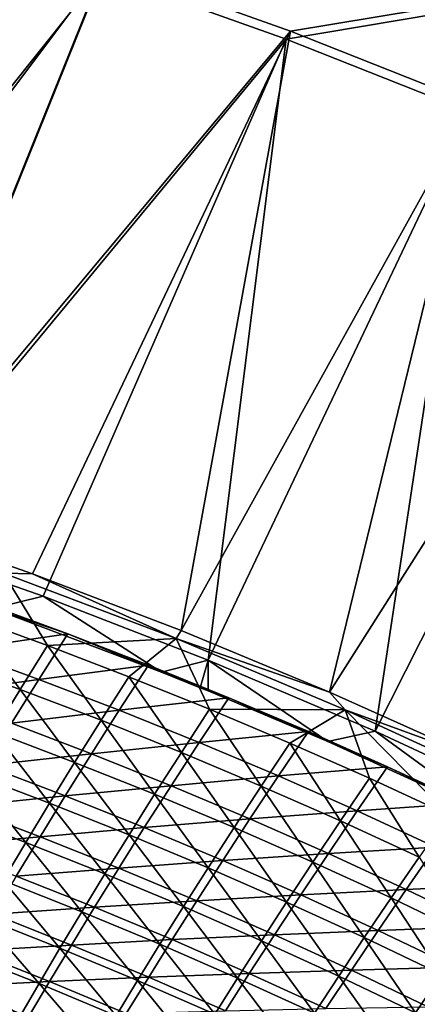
# Model space of a CAD drawing. Header units: metres. Extents: x 0 to 1400, y -1400 to 0.
# Tile 327 of 338: x 1044 to 1078, y -127 to -43. Entities that reach past the tile are written whole.
import ezdxf

# ---------------------------------------------------------------- set-up
doc = ezdxf.new("R2010")
doc.units = ezdxf.units.M

msp = doc.modelspace()

# ---------------------------------------------------------------- linework, layer by layer
at = {"layer": 'None'}
for points in [[(1050.731689, -39.369057), (1066.443115, -44.986507), (1290.58252, -7.263255)], [(1066.810547, -44.297794, -3), (1051.082397, -38.670731, -3), (1290.58313, -7.263255, -3)], [(1066.443115, -44.986507), (1081.960449, -51.119736), (1290.58252, -7.263255)], [(1290.58313, -7.263255, -3), (1082.34436, -50.44104, -3), (1066.810547, -44.297794, -3)], [(1016.294983, -82.521736, -29.543657), (1050.731689, -39.369057), (1034.845947, -34.264824)], [(1051.082397, -38.670731, -3), (1018.797852, -81.716797, -32.128792), (1035.179688, -33.557289, -3)], [(1032.03418, -85.930183, -32.128681), (1018.797852, -81.716797, -32.128792), (1051.082397, -38.670731, -3)], [(1066.810547, -44.297794, -3), (1032.03418, -85.930183, -32.128681), (1051.082397, -38.670731, -3)], [(1016.294983, -82.521736, -29.543657), (1031.429321, -87.300323, -29.543531), (1050.731689, -39.369057)], [(1031.429321, -87.300323, -29.543531), (1066.443115, -44.986507), (1050.731689, -39.369057)], [(1066.810547, -44.297794, -3), (1044.879517, -90.419525, -32.128574), (1032.03418, -85.930183, -32.128681)], [(1057.504639, -95.235329, -32.128471), (1044.879517, -90.419525, -32.128574), (1066.810547, -44.297794, -3)], [(1082.34436, -50.44104, -3), (1057.504639, -95.235329, -32.128471), (1066.810547, -44.297794, -3)], [(1031.429321, -87.300323, -29.543531), (1045.772827, -92.335815, -29.543411), (1066.443115, -44.986507)], [(1045.772827, -92.335815, -29.543411), (1059.823242, -97.77343, -29.543297), (1066.443115, -44.986507)], [(1066.443115, -44.986507), (1059.823242, -97.77343, -29.543297), (1081.960449, -51.119736)], [(1070.129883, -100.473259, -32.128368), (1057.504639, -95.235329, -32.128471), (1082.34436, -50.44104, -3)], [(1097.66333, -57.101841, -3), (1070.129883, -100.473259, -32.128368), (1082.34436, -50.44104, -3)], [(1059.823242, -97.77343, -29.543297), (1073.999512, -103.798592, -29.543182), (1081.960449, -51.119736)], [(1081.960449, -51.119736), (1073.999512, -103.798592, -29.543182), (1097.263306, -57.770134)], [(1082.204712, -105.901855, -32.128273), (1070.129883, -100.473259, -32.128368), (1097.66333, -57.101841, -3)], [(1073.999512, -103.798592, -29.543182), (1088.201904, -110.417061, -29.54307), (1097.263306, -57.770134)], [(1032.03418, -85.930183, -32.128681), (1044.879517, -90.419525, -32.128574), (1042.417969, -90.369698, -32.845234)], [(1031.429321, -87.300323, -29.543531), (1041.512817, -93.369484, -30.943327), (1045.772827, -92.335815, -29.543411)], [(1039.214844, -93.997185, -60.63678), (1042.417969, -90.369698, -32.845234), (1046.165894, -96.532417, -60.635857)], [(1042.417969, -90.369698, -32.845234), (1044.879517, -90.419525, -32.128574), (1057.088623, -95.938202, -32.845184)], [(1042.417969, -90.369698, -32.845234), (1057.088623, -95.938202, -32.845184), (1046.165894, -96.532417, -60.635857)], [(1044.879517, -90.419525, -32.128574), (1057.504639, -95.235329, -32.128471), (1057.088623, -95.938202, -32.845184)], [(1041.512817, -93.369484, -30.943327), (1055.846191, -98.791664, -30.941879), (1045.772827, -92.335815, -29.543411)], [(1045.772827, -92.335815, -29.543411), (1055.846191, -98.791664, -30.941879), (1059.823242, -97.77343, -29.543297)], [(1047.88562, -95.538666, -32.352261), (1040.984253, -92.998901, -32.352066), (1038.559204, -96.88726, -60.16246)], [(1047.88562, -95.538666, -32.352261), (1041.512817, -93.369484, -30.943327), (1040.984253, -92.998901, -32.352066)], [(1055.846191, -98.791664, -30.941879), (1041.512817, -93.369484, -30.943327), (1047.88562, -95.538666, -32.352261)], [(1039.214844, -93.997185, -60.63678), (1043.832642, -100.25959, -88.461197), (1036.913818, -97.750221, -88.463364)], [(1039.214844, -93.997185, -60.63678), (1046.165894, -96.532417, -60.635857), (1043.832642, -100.25959, -88.461197)], [(1057.088623, -95.938202, -32.845184), (1057.504639, -95.235329, -32.128471), (1070.129883, -100.473259, -32.128368)], [(1047.88562, -95.538666, -32.352261), (1038.559204, -96.88726, -60.16246), (1045.43042, -99.398483, -60.161514)], [(1054.746582, -98.191353, -32.352455), (1047.88562, -95.538666, -32.352261), (1045.43042, -99.398483, -60.161514)], [(1046.165894, -96.532417, -60.635857), (1057.088623, -95.938202, -32.845184), (1053.074341, -99.180489, -60.63496)], [(1054.746582, -98.191353, -32.352455), (1055.846191, -98.791664, -30.941879), (1047.88562, -95.538666, -32.352261)], [(1057.088623, -95.938202, -32.845184), (1059.937622, -101.941658, -60.63409), (1053.074341, -99.180489, -60.63496)], [(1057.088623, -95.938202, -32.845184), (1070.129883, -100.473259, -32.128368), (1071.466431, -101.976227, -32.845196)], [(1057.088623, -95.938202, -32.845184), (1071.466431, -101.976227, -32.845196), (1059.937622, -101.941658, -60.63409)], [(1045.43042, -99.398483, -60.161514), (1038.559204, -96.88726, -60.16246), (1036.261475, -100.643372, -88.004051)], [(1046.165894, -96.532417, -60.635857), (1050.708862, -102.881607, -88.459091), (1043.832642, -100.25959, -88.461197)], [(1046.165894, -96.532417, -60.635857), (1053.074341, -99.180489, -60.63496), (1050.708862, -102.881607, -88.459091)], [(1036.913818, -97.750221, -88.463364), (1043.832642, -100.25959, -88.461197), (1041.619873, -103.86248, -116.321342)], [(1055.846191, -98.791664, -30.941879), (1059.133789, -100.111427, -30.941608), (1059.823242, -97.77343, -29.543297)], [(1059.823242, -97.77343, -29.543297), (1059.133789, -100.111427, -30.941608), (1059.806885, -100.385269, -30.941557)], [(1059.806885, -100.385269, -30.941557), (1069.98584, -104.678474, -30.94091), (1059.823242, -97.77343, -29.543297)], [(1069.98584, -104.678474, -30.94091), (1073.999512, -103.798592, -29.543182), (1059.823242, -97.77343, -29.543297)], [(1054.746582, -98.191353, -32.352455), (1045.43042, -99.398483, -60.161514), (1052.26123, -102.022469, -60.160587)], [(1061.564575, -100.95726, -32.35265), (1054.746582, -98.191353, -32.352455), (1052.26123, -102.022469, -60.160587)], [(1061.564575, -100.95726, -32.35265), (1059.133789, -100.111427, -30.941608), (1054.746582, -98.191353, -32.352455)], [(1059.133789, -100.111427, -30.941608), (1055.846191, -98.791664, -30.941879), (1054.746582, -98.191353, -32.352455)], [(1045.43042, -99.398483, -60.161514), (1036.261475, -100.643372, -88.004051), (1043.100342, -103.128807, -88.001633)], [(1052.26123, -102.022469, -60.160587), (1045.43042, -99.398483, -60.161514), (1043.100342, -103.128807, -88.001633)], [(1053.074341, -99.180489, -60.63496), (1057.540283, -105.616524, -88.457047), (1050.708862, -102.881607, -88.459091)], [(1053.074341, -99.180489, -60.63496), (1059.937622, -101.941658, -60.63409), (1057.540283, -105.616524, -88.457047)], [(1043.832642, -100.25959, -88.461197), (1048.46228, -106.460938, -116.318321), (1041.619873, -103.86248, -116.321342)], [(1043.832642, -100.25959, -88.461197), (1050.708862, -102.881607, -88.459091), (1048.46228, -106.460938, -116.318321)], [(1061.564575, -100.95726, -32.35265), (1059.806885, -100.385269, -30.941557), (1059.133789, -100.111427, -30.941608)], [(1069.98584, -104.678474, -30.94091), (1059.806885, -100.385269, -30.941557), (1061.564575, -100.95726, -32.35265)], [(1052.26123, -102.022469, -60.160587), (1059.049194, -104.759537, -60.159687), (1061.564575, -100.95726, -32.35265)], [(1059.049194, -104.759537, -60.159687), (1068.337402, -103.836639, -32.35284), (1061.564575, -100.95726, -32.35265)], [(1068.337402, -103.836639, -32.35284), (1069.98584, -104.678474, -30.94091), (1061.564575, -100.95726, -32.35265)], [(1070.129883, -100.473259, -32.128368), (1082.204712, -105.901855, -32.128273), (1071.466431, -101.976227, -32.845196)], [(1043.100342, -103.128807, -88.001633), (1049.898926, -105.726799, -87.99926), (1052.26123, -102.022469, -60.160587)], [(1049.898926, -105.726799, -87.99926), (1059.049194, -104.759537, -60.159687), (1052.26123, -102.022469, -60.160587)], [(1057.540283, -105.616524, -88.457047), (1059.937622, -101.941658, -60.63409), (1064.324219, -108.464615, -88.455055)], [(1064.324219, -108.464615, -88.455055), (1059.937622, -101.941658, -60.63409), (1066.753418, -104.816177, -60.633247)], [(1059.937622, -101.941658, -60.63409), (1071.466431, -101.976227, -32.845196), (1066.753418, -104.816177, -60.633247)], [(1066.753418, -104.816177, -60.633247), (1071.466431, -101.976227, -32.845196), (1073.519287, -107.804306, -60.632439)], [(1071.466431, -101.976227, -32.845196), (1082.204712, -105.901855, -32.128273), (1085.440796, -108.430626, -32.845211)], [(1071.466431, -101.976227, -32.845196), (1080.23291, -110.906303, -60.631657), (1073.519287, -107.804306, -60.632439)], [(1071.466431, -101.976227, -32.845196), (1085.440796, -108.430626, -32.845211), (1080.23291, -110.906303, -60.631657)], [(1050.708862, -102.881607, -88.459091), (1055.26001, -109.172043, -116.315384), (1048.46228, -106.460938, -116.318321)], [(1050.708862, -102.881607, -88.459091), (1057.540283, -105.616524, -88.457047), (1055.26001, -109.172043, -116.315384)], [(1040.889282, -106.734398, -115.876106), (1049.898926, -105.726799, -87.99926), (1043.100342, -103.128807, -88.001633)], [(1041.619873, -103.86248, -116.321342), (1046.329102, -109.921783, -144.20787), (1039.521729, -107.344719, -144.211533)], [(1041.619873, -103.86248, -116.321342), (1048.46228, -106.460938, -116.318321), (1046.329102, -109.921783, -144.20787)], [(1068.337402, -103.836639, -32.35284), (1059.049194, -104.759537, -60.159687), (1065.791992, -107.609947, -60.158813)], [(1075.062622, -106.829742, -32.353031), (1068.337402, -103.836639, -32.35284), (1065.791992, -107.609947, -60.158813)], [(1069.98584, -104.678474, -30.94091), (1068.337402, -103.836639, -32.35284), (1075.062622, -106.829742, -32.353031)], [(1069.98584, -104.678474, -30.94091), (1083.911865, -111.035873, -30.940533), (1073.999512, -103.798592, -29.543182)], [(1083.911865, -111.035873, -30.940533), (1088.201904, -110.417061, -29.54307), (1073.999512, -103.798592, -29.543182)], [(1059.049194, -104.759537, -60.159687), (1049.898926, -105.726799, -87.99926), (1056.654907, -108.43766, -87.996948)], [(1065.791992, -107.609947, -60.158813), (1059.049194, -104.759537, -60.159687), (1056.654907, -108.43766, -87.996948)], [(1064.324219, -108.464615, -88.455055), (1066.753418, -104.816177, -60.633247), (1071.058472, -111.426132, -88.453133)], [(1066.753418, -104.816177, -60.633247), (1073.519287, -107.804306, -60.632439), (1071.058472, -111.426132, -88.453133)], [(1083.911865, -111.035873, -30.940533), (1069.98584, -104.678474, -30.94091), (1075.062622, -106.829742, -32.353031)], [(1049.898926, -105.726799, -87.99926), (1040.889282, -106.734398, -115.876106), (1047.654053, -109.308861, -115.872635)], [(1056.654907, -108.43766, -87.996948), (1049.898926, -105.726799, -87.99926), (1047.654053, -109.308861, -115.872635)], [(1055.26001, -109.172043, -116.315384), (1057.540283, -105.616524, -88.457047), (1062.010376, -111.996071, -116.312538)], [(1062.010376, -111.996071, -116.312538), (1057.540283, -105.616524, -88.457047), (1064.324219, -108.464615, -88.455055)], [(1047.654053, -109.308861, -115.872635), (1040.889282, -106.734398, -115.876106), (1038.791626, -110.219017, -143.780701)], [(1048.46228, -106.460938, -116.318321), (1053.091675, -112.611206, -144.204315), (1046.329102, -109.921783, -144.20787)], [(1048.46228, -106.460938, -116.318321), (1055.26001, -109.172043, -116.315384), (1053.091675, -112.611206, -144.204315)], [(1075.062622, -106.829742, -32.353031), (1065.791992, -107.609947, -60.158813), (1072.487427, -110.573967, -60.15797)], [(1081.737915, -109.936783, -32.353214), (1075.062622, -106.829742, -32.353031), (1072.487427, -110.573967, -60.15797)], [(1083.911865, -111.035873, -30.940533), (1075.062622, -106.829742, -32.353031), (1081.737915, -109.936783, -32.353214)], [(1044.303711, -113.267212, -172.121506), (1037.532349, -110.709709, -172.125687), (1039.521729, -107.344719, -144.211533)], [(1039.521729, -107.344719, -144.211533), (1046.329102, -109.921783, -144.20787), (1044.303711, -113.267212, -172.121506)], [(1065.791992, -107.609947, -60.158813), (1056.654907, -108.43766, -87.996948), (1063.365845, -111.261673, -87.994698)], [(1072.487427, -110.573967, -60.15797), (1065.791992, -107.609947, -60.158813), (1063.365845, -111.261673, -87.994698)], [(1071.058472, -111.426132, -88.453133), (1073.519287, -107.804306, -60.632439), (1077.740479, -114.501343, -88.451279)], [(1073.519287, -107.804306, -60.632439), (1080.23291, -110.906303, -60.631657), (1077.740479, -114.501343, -88.451279)], [(1056.654907, -108.43766, -87.996948), (1047.654053, -109.308861, -115.872635), (1054.376221, -111.995934, -115.86924)], [(1063.365845, -111.261673, -87.994698), (1056.654907, -108.43766, -87.996948), (1054.376221, -111.995934, -115.86924)], [(1068.711182, -114.933273, -116.309776), (1062.010376, -111.996071, -116.312538), (1064.324219, -108.464615, -88.455055)], [(1064.324219, -108.464615, -88.455055), (1071.058472, -111.426132, -88.453133), (1068.711182, -114.933273, -116.309776)], [(1047.654053, -109.308861, -115.872635), (1038.791626, -110.219017, -143.780701), (1045.521118, -112.77211, -143.776489)], [(1054.376221, -111.995934, -115.86924), (1047.654053, -109.308861, -115.872635), (1045.521118, -112.77211, -143.776489)], [(1053.091675, -112.611206, -144.204315), (1055.26001, -109.172043, -116.315384), (1059.807251, -115.413231, -144.200851)], [(1059.807251, -115.413231, -144.200851), (1055.26001, -109.172043, -116.315384), (1062.010376, -111.996071, -116.312538)], [(1045.521118, -112.77211, -143.776489), (1038.791626, -110.219017, -143.780701), (1036.80188, -113.586182, -171.709045)], [(1046.329102, -109.921783, -144.20787), (1051.030396, -115.936729, -172.117447), (1044.303711, -113.267212, -172.121506)], [(1046.329102, -109.921783, -144.20787), (1053.091675, -112.611206, -144.204315), (1051.030396, -115.936729, -172.117447)], [(1081.737915, -109.936783, -32.353214), (1072.487427, -110.573967, -60.15797), (1079.132935, -113.651802, -60.157154)], [(1042.380493, -116.500893, -200.056046), (1037.532349, -110.709709, -172.125687), (1044.303711, -113.267212, -172.121506)], [(1063.365845, -111.261673, -87.994698), (1054.376221, -111.995934, -115.86924), (1061.053467, -114.795883, -115.865944)], [(1070.029297, -114.199089, -87.992508), (1063.365845, -111.261673, -87.994698), (1061.053467, -114.795883, -115.865944)], [(1072.487427, -110.573967, -60.15797), (1063.365845, -111.261673, -87.994698), (1070.029297, -114.199089, -87.992508)], [(1079.132935, -113.651802, -60.157154), (1072.487427, -110.573967, -60.15797), (1070.029297, -114.199089, -87.992508)], [(1054.376221, -111.995934, -115.86924), (1045.521118, -112.77211, -143.776489), (1052.208252, -115.437492, -143.772354)], [(1061.053467, -114.795883, -115.865944), (1054.376221, -111.995934, -115.86924), (1052.208252, -115.437492, -143.772354)], [(1066.473267, -118.328117, -144.19751), (1059.807251, -115.413231, -144.200851), (1062.010376, -111.996071, -116.312538)], [(1062.010376, -111.996071, -116.312538), (1068.711182, -114.933273, -116.309776), (1066.473267, -118.328117, -144.19751)], [(1071.058472, -111.426132, -88.453133), (1075.359985, -117.983917, -116.307114), (1068.711182, -114.933273, -116.309776)], [(1071.058472, -111.426132, -88.453133), (1077.740479, -114.501343, -88.451279), (1075.359985, -117.983917, -116.307114)], [(1045.521118, -112.77211, -143.776489), (1036.80188, -113.586182, -171.709045), (1043.495361, -116.11972, -171.704224)], [(1052.208252, -115.437492, -143.772354), (1045.521118, -112.77211, -143.776489), (1043.495361, -116.11972, -171.704224)], [(1051.030396, -115.936729, -172.117447), (1053.091675, -112.611206, -144.204315), (1057.710083, -118.718498, -172.11351)], [(1057.710083, -118.718498, -172.11351), (1053.091675, -112.611206, -144.204315), (1059.807251, -115.413231, -144.200851)], [(1049.070801, -119.15197, -200.051605), (1042.380493, -116.500893, -200.056046), (1044.303711, -113.267212, -172.121506)], [(1044.303711, -113.267212, -172.121506), (1051.030396, -115.936729, -172.117447), (1049.070801, -119.15197, -200.051605)], [(1070.029297, -114.199089, -87.992508), (1076.643188, -117.250145, -87.990387), (1079.132935, -113.651802, -60.157154)], [(1076.643188, -117.250145, -87.990387), (1085.726196, -116.843452, -60.156368), (1079.132935, -113.651802, -60.157154)], [(1061.053467, -114.795883, -115.865944), (1067.683472, -117.708984, -115.862732), (1070.029297, -114.199089, -87.992508)], [(1067.683472, -117.708984, -115.862732), (1076.643188, -117.250145, -87.990387), (1070.029297, -114.199089, -87.992508)], [(1077.740479, -114.501343, -88.451279), (1081.954224, -121.148262, -116.30455), (1075.359985, -117.983917, -116.307114)], [(1043.495361, -116.11972, -171.704224), (1050.146606, -118.765182, -171.699524), (1052.208252, -115.437492, -143.772354)], [(1050.146606, -118.765182, -171.699524), (1058.850586, -118.215431, -143.768341), (1052.208252, -115.437492, -143.772354)], [(1052.208252, -115.437492, -143.772354), (1058.850586, -118.215431, -143.768341), (1061.053467, -114.795883, -115.865944)], [(1064.340454, -121.612755, -172.109711), (1057.710083, -118.718498, -172.11351), (1059.807251, -115.413231, -144.200851)], [(1058.850586, -118.215431, -143.768341), (1067.683472, -117.708984, -115.862732), (1061.053467, -114.795883, -115.865944)], [(1064.340454, -121.612755, -172.109711), (1059.807251, -115.413231, -144.200851), (1066.473267, -118.328117, -144.19751)], [(1068.711182, -114.933273, -116.309776), (1073.087402, -121.356125, -144.19429), (1066.473267, -118.328117, -144.19751)], [(1068.711182, -114.933273, -116.309776), (1075.359985, -117.983917, -116.307114), (1073.087402, -121.356125, -144.19429)], [(1041.571411, -119.355339, -199.652176), (1050.146606, -118.765182, -171.699524), (1043.495361, -116.11972, -171.704224)], [(1049.070801, -119.15197, -200.051605), (1051.030396, -115.936729, -172.117447), (1055.714233, -121.914902, -200.047302)], [(1055.714233, -121.914902, -200.047302), (1051.030396, -115.936729, -172.117447), (1057.710083, -118.718498, -172.11351)], [(1042.380493, -116.500893, -200.056046), (1047.207642, -122.260429, -228.004379), (1040.553955, -119.626633, -228.009079)], [(1042.380493, -116.500893, -200.056046), (1049.070801, -119.15197, -200.051605), (1047.207642, -122.260429, -228.004379)], [(1083.204834, -120.414825, -87.988342), (1085.726196, -116.843452, -60.156368), (1076.643188, -117.250145, -87.990387)], [(1067.683472, -117.708984, -115.862732), (1058.850586, -118.215431, -143.768341), (1065.445923, -121.106201, -143.764435)], [(1074.263916, -120.735451, -115.859627), (1067.683472, -117.708984, -115.862732), (1065.445923, -121.106201, -143.764435)], [(1076.643188, -117.250145, -87.990387), (1067.683472, -117.708984, -115.862732), (1074.263916, -120.735451, -115.859627)], [(1075.359985, -117.983917, -116.307114), (1079.647217, -124.497505, -144.191177), (1073.087402, -121.356125, -144.19429)], [(1083.204834, -120.414825, -87.988342), (1076.643188, -117.250145, -87.990387), (1074.263916, -120.735451, -115.859627)], [(1075.359985, -117.983917, -116.307114), (1081.954224, -121.148262, -116.30455), (1079.647217, -124.497505, -144.191177)], [(1050.146606, -118.765182, -171.699524), (1041.571411, -119.355339, -199.652176), (1048.186279, -121.982346, -199.647034)], [(1056.753174, -121.522842, -171.694946), (1050.146606, -118.765182, -171.699524), (1048.186279, -121.982346, -199.647034)], [(1058.850586, -118.215431, -143.768341), (1050.146606, -118.765182, -171.699524), (1056.753174, -121.522842, -171.694946)], [(1055.714233, -121.914902, -200.047302), (1057.710083, -118.718498, -172.11351), (1062.30835, -124.789925, -200.043137)], [(1065.445923, -121.106201, -143.764435), (1058.850586, -118.215431, -143.768341), (1056.753174, -121.522842, -171.694946)], [(1057.710083, -118.718498, -172.11351), (1064.340454, -121.612755, -172.109711), (1062.30835, -124.789925, -200.043137)], [(1070.919067, -124.619759, -172.106033), (1064.340454, -121.612755, -172.109711), (1066.473267, -118.328117, -144.19751)], [(1066.473267, -118.328117, -144.19751), (1073.087402, -121.356125, -144.19429), (1070.919067, -124.619759, -172.106033)], [(1040.553955, -119.626633, -228.009079), (1045.435791, -125.265617, -255.973373), (1038.818359, -122.648277, -255.978165)], [(1048.186279, -121.982346, -199.647034), (1041.571411, -119.355339, -199.652176), (1039.743774, -122.482826, -227.617859)], [(1040.553955, -119.626633, -228.009079), (1047.207642, -122.260429, -228.004379), (1045.435791, -125.265617, -255.973373)], [(1047.207642, -122.260429, -228.004379), (1049.070801, -119.15197, -200.051605), (1053.814575, -125.005653, -227.999832)], [(1053.814575, -125.005653, -227.999832), (1049.070801, -119.15197, -200.051605), (1055.714233, -121.914902, -200.047302)], [(1083.204834, -120.414825, -87.988342), (1074.263916, -120.735451, -115.859627), (1080.792358, -123.87529, -115.856621)], [(1065.445923, -121.106201, -143.764435), (1056.753174, -121.522842, -171.694946), (1063.312744, -124.392944, -171.690491)], [(1071.991699, -124.110008, -143.760651), (1065.445923, -121.106201, -143.764435), (1063.312744, -124.392944, -171.690491)], [(1074.263916, -120.735451, -115.859627), (1065.445923, -121.106201, -143.764435), (1071.991699, -124.110008, -143.760651)], [(1073.087402, -121.356125, -144.19429), (1077.443481, -127.739746, -172.102493), (1070.919067, -124.619759, -172.106033)], [(1080.792358, -123.87529, -115.856621), (1074.263916, -120.735451, -115.859627), (1071.991699, -124.110008, -143.760651)], [(1073.087402, -121.356125, -144.19429), (1079.647217, -124.497505, -144.191177), (1077.443481, -127.739746, -172.102493)], [(1048.186279, -121.982346, -199.647034), (1039.743774, -122.482826, -227.617859), (1046.322144, -125.092514, -227.612457)], [(1054.75647, -124.721123, -199.642014), (1048.186279, -121.982346, -199.647034), (1046.322144, -125.092514, -227.612457)], [(1056.753174, -121.522842, -171.694946), (1048.186279, -121.982346, -199.647034), (1054.75647, -124.721123, -199.642014)], [(1060.372437, -127.862518, -227.995422), (1053.814575, -125.005653, -227.999832), (1055.714233, -121.914902, -200.047302)], [(1063.312744, -124.392944, -171.690491), (1056.753174, -121.522842, -171.694946), (1054.75647, -124.721123, -199.642014)], [(1055.714233, -121.914902, -200.047302), (1062.30835, -124.789925, -200.043137), (1060.372437, -127.862518, -227.995422)], [(1062.30835, -124.789925, -200.043137), (1064.340454, -121.612755, -172.109711), (1068.85083, -127.77726, -200.039108)], [(1068.85083, -127.77726, -200.039108), (1064.340454, -121.612755, -172.109711), (1070.919067, -124.619759, -172.106033)], [(1046.322144, -125.092514, -227.612457), (1039.743774, -122.482826, -227.617859), (1038.006958, -125.506042, -255.598633)], [(1038.818359, -122.648277, -255.978165), (1045.435791, -125.265617, -255.973373), (1043.75, -128.171051, -283.955872)], [(1045.435791, -125.265617, -255.973373), (1047.207642, -122.260429, -228.004379), (1052.006592, -127.993942, -255.968719)], [(1052.006592, -127.993942, -255.968719), (1047.207642, -122.260429, -228.004379), (1053.814575, -125.005653, -227.999832)], [(1078.485596, -127.226852, -143.757004), (1080.792358, -123.87529, -115.856621), (1071.991699, -124.110008, -143.760651)], [(1063.312744, -124.392944, -171.690491), (1054.75647, -124.721123, -199.642014), (1061.279785, -127.571938, -199.637146)], [(1069.822876, -127.375702, -171.686188), (1063.312744, -124.392944, -171.690491), (1061.279785, -127.571938, -199.637146)], [(1071.991699, -124.110008, -143.760651), (1063.312744, -124.392944, -171.690491), (1069.822876, -127.375702, -171.686188)], [(1075.339355, -130.877151, -200.035233), (1068.85083, -127.77726, -200.039108), (1070.919067, -124.619759, -172.106033)], [(1078.485596, -127.226852, -143.757004), (1071.991699, -124.110008, -143.760651), (1069.822876, -127.375702, -171.686188)], [(1070.919067, -124.619759, -172.106033), (1077.443481, -127.739746, -172.102493), (1075.339355, -130.877151, -200.035233)], [(1079.647217, -124.497505, -144.191177), (1083.911499, -130.972961, -172.099106), (1077.443481, -127.739746, -172.102493)], [(1044.549072, -128.099243, -255.593155), (1038.006958, -125.506042, -255.598633), (1036.355469, -128.428864, -283.591766)], [(1046.322144, -125.092514, -227.612457), (1038.006958, -125.506042, -255.598633), (1044.549072, -128.099243, -255.593155)], [(1043.75, -128.171051, -283.955872), (1045.435791, -125.265617, -255.973373), (1050.285278, -130.88298, -283.951263)], [(1052.855835, -127.813538, -227.607193), (1046.322144, -125.092514, -227.612457), (1044.549072, -128.099243, -255.593155)], [(1050.285278, -130.88298, -283.951263), (1045.435791, -125.265617, -255.973373), (1052.006592, -127.993942, -255.968719)], [(1054.75647, -124.721123, -199.642014), (1046.322144, -125.092514, -227.612457), (1052.855835, -127.813538, -227.607193)], [(1052.006592, -127.993942, -255.968719), (1053.814575, -125.005653, -227.999832), (1058.52832, -130.83345, -255.964218)], [(1061.279785, -127.571938, -199.637146), (1054.75647, -124.721123, -199.642014), (1052.855835, -127.813538, -227.607193)], [(1053.814575, -125.005653, -227.999832), (1060.372437, -127.862518, -227.995422), (1058.52832, -130.83345, -255.964218)], [(1062.30835, -124.789925, -200.043137), (1066.878662, -130.831253, -227.99118), (1060.372437, -127.862518, -227.995422)], [(1062.30835, -124.789925, -200.043137), (1068.85083, -127.77726, -200.039108), (1066.878662, -130.831253, -227.99118)]]:
    msp.add_3dface(points, dxfattribs=at)

doc.saveas('drawing.dxf')
